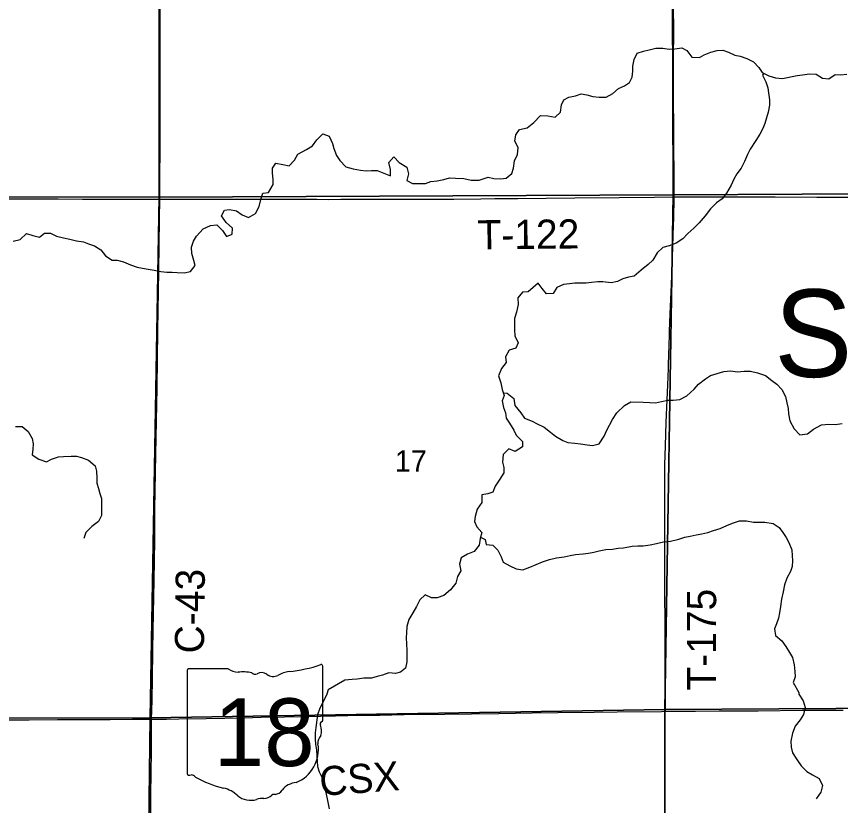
# Model space of a CAD drawing. Extents: x 0 to 34, y 0 to 22.
# Drawn here: x 7.13 to 7.933, y 16.147 to 16.916 of the extents above; entities that cross this region are included whole.
import ezdxf

# ---------------------------------------------------------------- set-up
doc = ezdxf.new("R2010")
doc.units = 0
for name, color, linetype in [('GM_X_Corporation', 7, 'Continuous'), ('GM_X_County_Road', 7, 'Continuous'), ('GM_X_County_Road_Text', 7, 'Continuous'), ('GM_X_Minor_River', 7, 'Continuous'), ('GM_X_Rail_Line_Text', 7, 'Continuous'), ('GM_X_Section_Text', 7, 'Continuous'), ('GM_X_State_Location', 7, 'Continuous'), ('GM_X_State_Route', 7, 'Continuous'), ('GM_X_State_Shield', 7, 'Continuous'), ('GM_X_Township_Road', 7, 'Continuous'), ('GM_X_Township_Road_Text', 7, 'Continuous'), ('GM_X_Township_Text', 7, 'Continuous')]:
    doc.layers.add(name, color=color, linetype=linetype)

msp = doc.modelspace()

# ---------------------------------------------------------------- linework, layer by layer
at = {"layer": 'GM_X_Corporation'}
for points in [[(6.72666, 17.24277), (7.26948, 17.23428), (7.26944, 16.73992), (6.73453, 16.74079), (6.73512, 16.74381)], [(7.26948, 17.23428), (7.76815, 17.22739), (7.76968, 16.74211), (7.26944, 16.73992)], [(7.76815, 17.22739), (8.27298, 17.23259), (8.27221, 16.74448), (7.76968, 16.74211)], [(7.76968, 16.74211), (8.27221, 16.74448), (8.26095, 16.24376), (7.76168, 16.24083)], [(6.73453, 16.74079), (7.26944, 16.73992), (7.26066, 16.23244), (6.7375, 16.23213), (6.73708, 16.24308)], [(7.26944, 16.73992), (7.76968, 16.74211), (7.76168, 16.24083), (7.26066, 16.23244)], [(7.76168, 16.24083), (7.76162, 15.73714), (7.25453, 15.73061), (7.26066, 16.23244)], [(8.26095, 16.24376), (8.26226, 15.74276), (7.76162, 15.73714), (7.76168, 16.24083)], [(6.7375, 16.23213), (7.26066, 16.23244), (7.25453, 15.73061), (6.73877, 15.73133), (6.73921, 15.74137)]]:
    msp.add_lwpolyline(points, close=True, dxfattribs=at)
at = {"layer": 'GM_X_County_Road'}
for points in [[(7.26997, 16.73771), (7.27009, 16.74711), (7.27021, 16.7987), (7.27025, 16.82108), (7.27027, 16.83693), (7.27028, 16.8649), (7.2702, 16.90562), (7.27022, 16.92738), (7.2701, 16.96064), (7.27021, 16.99078), (7.27004, 17.02342), (7.2703, 17.06569), (7.27026, 17.08061), (7.27025, 17.10392), (7.27033, 17.13376), (7.27044, 17.18503), (7.27039, 17.23354)], [(7.26205, 16.23127), (7.26224, 16.23964), (7.26248, 16.24996), (7.26284, 16.27078), (7.2633, 16.29781), (7.26368, 16.31801), (7.26443, 16.36649), (7.26502, 16.40565), (7.26531, 16.43579), (7.26617, 16.48955), (7.26733, 16.55419), (7.26823, 16.61012), (7.26912, 16.66756), (7.26973, 16.71821), (7.26997, 16.73771)], [(7.25672, 15.72958), (7.25717, 15.77417), (7.25768, 15.81799), (7.258, 15.85404), (7.25818, 15.87766), (7.25841, 15.92272), (7.25894, 15.96219), (7.25976, 16.02838), (7.26051, 16.08089), (7.26093, 16.10948), (7.26115, 16.13433), (7.26132, 16.15733), (7.26161, 16.17939), (7.26184, 16.19929), (7.26195, 16.21662), (7.26205, 16.23127)]]:
    msp.add_lwpolyline(points, dxfattribs=at)
at = {"layer": 'GM_X_Minor_River'}
for points in [[(7.50304, 16.7736), (7.51039, 16.76901), (7.51206, 16.76256), (7.51051, 16.75593), (7.51617, 16.75305), (7.5226, 16.7532), (7.52865, 16.75317), (7.53377, 16.75504), (7.54001, 16.75557), (7.54646, 16.75705), (7.55195, 16.75873), (7.55781, 16.75813), (7.56595, 16.75808), (7.57312, 16.75634), (7.58107, 16.75648), (7.5896, 16.75928), (7.59527, 16.75811), (7.60207, 16.7575), (7.60718, 16.75823), (7.6127, 16.76275), (7.61443, 16.76786), (7.61523, 16.77506), (7.6181, 16.78149), (7.6189, 16.78813), (7.61572, 16.7944), (7.6167, 16.80046), (7.62032, 16.80575), (7.62771, 16.80742), (7.63417, 16.8125), (7.64064, 16.81929), (7.64783, 16.81906), (7.65501, 16.81769), (7.66015, 16.8226), (7.66094, 16.8298), (7.66343, 16.83471), (7.66817, 16.83715), (7.67461, 16.83844), (7.68011, 16.84031), (7.68578, 16.83933), (7.69145, 16.83778), (7.69787, 16.83717), (7.70468, 16.83733), (7.71095, 16.8407), (7.71646, 16.8456), (7.72253, 16.84822), (7.72728, 16.85142), (7.72996, 16.85672), (7.73056, 16.86259), (7.73059, 16.86752), (7.73195, 16.87377), (7.73463, 16.8802), (7.74107, 16.88206), (7.74657, 16.88317), (7.75301, 16.88484), (7.75963, 16.8848), (7.76587, 16.88401), (7.77135, 16.88436), (7.77836, 16.88508), (7.78326, 16.88258), (7.78795, 16.87611), (7.79533, 16.87588), (7.80007, 16.87832), (7.80652, 16.88094), (7.81277, 16.88261), (7.81826, 16.88296), (7.82354, 16.88103), (7.82996, 16.87815), (7.83506, 16.87717), (7.84148, 16.87486), (7.84789, 16.8716), (7.85334, 16.86607), (7.85634, 16.86132), (7.86294, 16.85787), (7.86955, 16.85612), (7.87617, 16.85533), (7.89056, 16.85828), (7.89586, 16.85882), (7.90249, 16.85992), (7.90892, 16.85969), (7.91533, 16.85568), (7.92138, 16.85507), (7.92746, 16.85921), (7.93256, 16.85899), (7.939, 16.85952)], [(7.85795, 16.86048), (7.85689, 16.85847), (7.86007, 16.852), (7.86212, 16.8463), (7.86266, 16.84156), (7.86357, 16.83473), (7.86353, 16.82942), (7.86236, 16.8226), (7.86062, 16.81692), (7.85889, 16.81143), (7.85716, 16.80651), (7.8541, 16.80103), (7.85028, 16.79498), (7.84475, 16.78648), (7.84207, 16.78137), (7.83938, 16.77456), (7.83613, 16.76813), (7.83193, 16.76266), (7.82888, 16.75718), (7.82619, 16.75131), (7.8218, 16.74356), (7.81742, 16.73809), (7.81191, 16.73414), (7.8062, 16.72829), (7.80086, 16.72168), (7.79515, 16.71489), (7.78982, 16.70942), (7.78393, 16.70433), (7.77936, 16.69905), (7.77271, 16.69511), (7.76589, 16.69249), (7.75982, 16.69082), (7.75412, 16.68554), (7.75011, 16.67854), (7.74535, 16.67402), (7.7387, 16.66856), (7.73185, 16.66272), (7.72617, 16.66199), (7.72068, 16.66013), (7.71556, 16.65769), (7.70931, 16.6564), (7.70137, 16.6572), (7.69645, 16.65723), (7.6902, 16.65669), (7.68509, 16.65615), (7.67904, 16.656), (7.67393, 16.65584), (7.66882, 16.65549), (7.66295, 16.65457), (7.65669, 16.65176), (7.65288, 16.64609), (7.64644, 16.64556), (7.64212, 16.6509), (7.63837, 16.65585), (7.63343, 16.65189), (7.62848, 16.64756), (7.62299, 16.64721), (7.61861, 16.64174), (7.61895, 16.63529), (7.61721, 16.6279), (7.61528, 16.62147), (7.61524, 16.6154), (7.6154, 16.61066), (7.61556, 16.60459), (7.61892, 16.59793), (7.61662, 16.59282), (7.61018, 16.59077), (7.60655, 16.58416), (7.60709, 16.57884), (7.60251, 16.5728), (7.59982, 16.5658), (7.60186, 16.55896), (7.60334, 16.55251), (7.6052, 16.54662), (7.60327, 16.54132), (7.60456, 16.53487), (7.60642, 16.52974), (7.60734, 16.52442), (7.61033, 16.51947), (7.61484, 16.51281), (7.61689, 16.50787), (7.62309, 16.50177), (7.62306, 16.49646), (7.61585, 16.49195), (7.60981, 16.49445), (7.60429, 16.48898), (7.60368, 16.48159), (7.60479, 16.47646), (7.60495, 16.47134), (7.60113, 16.46491), (7.59655, 16.4583), (7.59424, 16.45244), (7.58932, 16.45076), (7.58364, 16.44984), (7.58359, 16.44245), (7.57901, 16.43584), (7.57708, 16.42883), (7.57648, 16.42371), (7.57854, 16.41858), (7.58342, 16.41325), (7.58206, 16.40738)], [(7.1271, 16.69682), (7.13411, 16.69868), (7.14039, 16.70452), (7.14624, 16.7024), (7.15304, 16.70066), (7.15779, 16.7048), (7.16366, 16.70458), (7.16951, 16.7017), (7.17612, 16.70015), (7.18235, 16.69898), (7.18896, 16.69723), (7.19558, 16.69625), (7.20049, 16.69432), (7.20653, 16.69221), (7.21275, 16.68857), (7.21725, 16.68247), (7.22347, 16.67827), (7.22858, 16.67824), (7.23481, 16.67688), (7.24142, 16.674), (7.24802, 16.67149), (7.25312, 16.67052), (7.25861, 16.66973), (7.26465, 16.66856), (7.27108, 16.66738), (7.27694, 16.66678), (7.28204, 16.66656), (7.28696, 16.66654), (7.29358, 16.66593), (7.29983, 16.66741), (7.30441, 16.67327), (7.3033, 16.67801), (7.30107, 16.68485), (7.30073, 16.69111), (7.30284, 16.69698), (7.30571, 16.70189), (7.31218, 16.70887), (7.31939, 16.71206), (7.32544, 16.71278), (7.33109, 16.70744), (7.33502, 16.70135), (7.34033, 16.70378), (7.34075, 16.70966), (7.33473, 16.71519), (7.33022, 16.72167), (7.33309, 16.72715), (7.33801, 16.72769), (7.34463, 16.72652), (7.35028, 16.7225), (7.35651, 16.72), (7.36315, 16.72376), (7.36659, 16.73056), (7.36834, 16.73757), (7.37027, 16.74382), (7.37594, 16.74416), (7.38034, 16.75211), (7.38037, 16.75684), (7.37984, 16.76311), (7.37987, 16.76804), (7.38292, 16.77295), (7.38972, 16.77158), (7.39596, 16.77041), (7.4011, 16.77569), (7.40454, 16.78174), (7.41288, 16.78605), (7.41858, 16.78963), (7.42278, 16.79548), (7.42868, 16.80133), (7.4349, 16.79921), (7.43827, 16.79198), (7.43956, 16.78723), (7.44198, 16.78039), (7.44517, 16.77545), (7.45119, 16.76934), (7.45837, 16.76741), (7.46555, 16.76604), (7.47084, 16.76544), (7.47595, 16.76579), (7.48162, 16.76576), (7.48823, 16.76307), (7.49464, 16.76057), (7.49468, 16.76682), (7.49283, 16.77366), (7.49778, 16.77894), (7.50304, 16.7736)], [(7.60434, 16.54932), (7.60823, 16.54888), (7.61464, 16.54353), (7.61573, 16.53689), (7.62155, 16.52965), (7.62493, 16.52451), (7.63248, 16.52163), (7.63738, 16.51894), (7.64417, 16.51568), (7.65039, 16.51091), (7.65528, 16.50709), (7.66226, 16.50269), (7.66716, 16.50076), (7.67397, 16.50015), (7.67964, 16.49936), (7.68607, 16.49838), (7.69136, 16.49778), (7.6978, 16.49964), (7.70276, 16.50701), (7.70525, 16.51268), (7.71061, 16.52327), (7.715, 16.5297), (7.72242, 16.53667), (7.72868, 16.54024), (7.7406, 16.54017), (7.74703, 16.53976), (7.75251, 16.53935), (7.75857, 16.54064), (7.76463, 16.54212), (7.76993, 16.54209), (7.77618, 16.54263), (7.78301, 16.54619), (7.79023, 16.5526), (7.79461, 16.5575), (7.80126, 16.56278), (7.8062, 16.56597), (7.81909, 16.57007), (7.82571, 16.5706), (7.83232, 16.56962), (7.83876, 16.57015), (7.84519, 16.57011), (7.85199, 16.56856), (7.85973, 16.56605), (7.86595, 16.56108), (7.87084, 16.55764), (7.87573, 16.55231), (7.87929, 16.54565), (7.88057, 16.53939), (7.88168, 16.53388), (7.88203, 16.52876), (7.8835, 16.52173), (7.88761, 16.51413), (7.89326, 16.5084), (7.90045, 16.50931), (7.90653, 16.51364), (7.91431, 16.51815), (7.9215, 16.51849), (7.92736, 16.51826), (7.93437, 16.51936)], [(7.12946, 16.51647), (7.13589, 16.51644), (7.14192, 16.51147), (7.14566, 16.50463), (7.14677, 16.4995), (7.14654, 16.49419), (7.14576, 16.4887), (7.15216, 16.48468), (7.15972, 16.48198), (7.16446, 16.48461), (7.17128, 16.48685), (7.17639, 16.48701), (7.18358, 16.48754), (7.18888, 16.48732), (7.19379, 16.48616), (7.20059, 16.48346), (7.20698, 16.47812), (7.20847, 16.47299), (7.20862, 16.46597), (7.20878, 16.46104), (7.21045, 16.45591), (7.21175, 16.45097), (7.21323, 16.44622), (7.21339, 16.44148), (7.21317, 16.43561), (7.21314, 16.42973), (7.21026, 16.42387), (7.20399, 16.41897), (7.19809, 16.41313), (7.19617, 16.40726)], [(7.58231, 16.40844), (7.58679, 16.40621), (7.58789, 16.40146), (7.59432, 16.40067), (7.59902, 16.3959), (7.60239, 16.38944), (7.60425, 16.38412), (7.61085, 16.38067), (7.61689, 16.37779), (7.62331, 16.3768), (7.63014, 16.37923), (7.63639, 16.38185), (7.64246, 16.38466), (7.64948, 16.38671), (7.65629, 16.38838), (7.66368, 16.38947), (7.66955, 16.39077), (7.67485, 16.39168), (7.68204, 16.39221), (7.68734, 16.39294), (7.69265, 16.39386), (7.69776, 16.39535), (7.70439, 16.39645), (7.71082, 16.39698), (7.71612, 16.39771), (7.72142, 16.39825), (7.72995, 16.39991), (7.73524, 16.40026), (7.74054, 16.40023), (7.74735, 16.40095), (7.75342, 16.40243), (7.76023, 16.40391), (7.76705, 16.40482), (7.77519, 16.40667), (7.78126, 16.40853), (7.78637, 16.40945), (7.79224, 16.41075), (7.79755, 16.41185), (7.80342, 16.41296), (7.80891, 16.4152), (7.81555, 16.41706), (7.82199, 16.41987), (7.82749, 16.42211), (7.83451, 16.42454), (7.84113, 16.4245), (7.84812, 16.42314), (7.85379, 16.42311), (7.8589, 16.42327), (7.86722, 16.42189), (7.87306, 16.41788), (7.87643, 16.41312), (7.87981, 16.40817), (7.88243, 16.40341), (7.88523, 16.39638), (7.88557, 16.3905), (7.88592, 16.38576), (7.88551, 16.38007), (7.88397, 16.37515), (7.88053, 16.36872), (7.87803, 16.3621), (7.87685, 16.35547), (7.87511, 16.34827), (7.87431, 16.34088), (7.87333, 16.33482), (7.87235, 16.32952), (7.87043, 16.32422), (7.86832, 16.3193), (7.86942, 16.31266), (7.87563, 16.3075), (7.87938, 16.30198), (7.88313, 16.29627), (7.88613, 16.29132), (7.8876, 16.28411), (7.88832, 16.27766), (7.88848, 16.27235), (7.88674, 16.26686), (7.89226, 16.25714)], [(7.58206, 16.40738), (7.58089, 16.40093), (7.57613, 16.3947), (7.56968, 16.39189), (7.56342, 16.38852), (7.56187, 16.38227), (7.56315, 16.37581), (7.55972, 16.37014), (7.55817, 16.36389), (7.55302, 16.35729), (7.54656, 16.35163), (7.54011, 16.34959), (7.53463, 16.34961), (7.5284, 16.35231), (7.52308, 16.34759), (7.51982, 16.34098), (7.51638, 16.33493), (7.51237, 16.3285), (7.51044, 16.3215), (7.51003, 16.31543), (7.51, 16.31069), (7.51015, 16.30424), (7.51049, 16.29836), (7.51065, 16.29286), (7.51062, 16.28717), (7.50907, 16.28093), (7.50432, 16.27716), (7.49958, 16.27567), (7.49296, 16.27627), (7.4869, 16.27403), (7.48178, 16.27292), (7.4761, 16.27125), (7.46872, 16.2711), (7.46209, 16.27019), (7.45717, 16.27003), (7.45017, 16.26931), (7.43391, 16.26)], [(7.43391, 16.26), (7.43275, 16.25548), (7.42931, 16.24885), (7.42567, 16.24204), (7.42356, 16.23559), (7.42296, 16.23047), (7.4218, 16.22307), (7.42139, 16.21795), (7.42118, 16.21188), (7.42173, 16.20694), (7.42246, 16.20106), (7.42301, 16.19574), (7.42317, 16.19005), (7.42353, 16.18511), (7.42522, 16.17998), (7.42804, 16.17408), (7.42973, 16.16857), (7.43308, 16.15375), (7.43382, 16.14882), (7.43475, 16.14388)], [(7.89226, 16.25714), (7.89225, 16.25562), (7.8964, 16.24915), (7.89846, 16.2425), (7.89653, 16.23586), (7.89328, 16.23056), (7.8887, 16.22451), (7.88602, 16.21769), (7.88447, 16.20972), (7.88463, 16.20384), (7.88613, 16.19852), (7.89027, 16.19186), (7.89443, 16.18596), (7.89991, 16.18024), (7.90559, 16.17699), (7.91183, 16.17336), (7.91503, 16.16651), (7.91349, 16.16006), (7.90909, 16.15382)]]:
    msp.add_lwpolyline(points, dxfattribs=at)
at = {"layer": 'GM_X_State_Route'}
msp.add_lwpolyline([(7.10202, 16.23069), (7.14274, 16.23077), (7.1704, 16.23083), (7.19496, 16.23091), (7.22169, 16.23097), (7.24332, 16.23113), (7.26205, 16.23127), (7.27646, 16.23143), (7.2885, 16.23156), (7.31523, 16.23206), (7.3519, 16.23265), (7.36868, 16.2331), (7.39137, 16.23355), (7.40908, 16.23384), (7.42649, 16.23423), (7.44109, 16.23446), (7.46502, 16.2351), (7.48429, 16.23529), (7.5079, 16.23581), (7.54738, 16.23622), (7.57348, 16.23656), (7.60021, 16.23694), (7.63254, 16.23731), (7.65756, 16.2376), (7.69283, 16.23802), (7.71521, 16.23833), (7.75841, 16.23887), (7.76235, 16.2389), (7.79167, 16.23914), (7.81467, 16.23938), (7.85259, 16.23954), (7.89579, 16.23988), (7.91352, 16.24006), (7.93527, 16.24009)], dxfattribs=at)
at = {"layer": 'GM_X_State_Shield'}
for p, q in [((7.29677, 16.27856), (7.29677, 16.1785)), ((7.33667, 16.28028), (7.29806, 16.28028)), ((7.4286, 16.23042), (7.4286, 16.28276)), ((7.42859, 16.23043), (7.4286, 16.23042))]:
    msp.add_line(p, q, dxfattribs=at)
for centre, radius, start, end in [((7.29828, 16.27877), 0.00153, 98.1301, 188.1301), ((7.34587, 16.2919), 0.01481, 231.61951, 271.11188), ((7.38164, 16.4167), 0.13981, 275.84447, 288.90645), ((7.42714, 16.28298), 0.00147, 351.86209, 97.738), ((7.35078, 16.22411), 0.05318, 80.48669, 94.98827), ((7.36285, 16.27929), 0.00427, 219.79206, 297.10237), ((7.36912, 16.26773), 0.00889, 54.46668, 119.14113), ((7.38059, 16.28359), 0.01069, 233.85621, 294.82819), ((7.39947, 16.24972), 0.02813, 97.34618, 120.76885), ((7.42703, 16.23022), 0.00157, 289.60381, 7.73413), ((7.42826, 16.22658), 0.00227, 107.94398, 210.33697), ((7.41381, 16.21996), 0.01363, 340.03296, 23.64957), ((7.43386, 16.20852), 0.00992, 136.8065, 186.92959), ((7.38947, 16.20186), 0.03497, 292.30889, 8.98584), ((7.29829, 16.17828), 0.00154, 171.95839, 258.30661), ((7.29852, 16.18852), 0.01176, 267.33899, 280.60386), ((7.30093, 16.17273), 0.00424, 29.74838, 93.27175), ((7.35446, 16.26263), 0.10096, 240.41292, 257.1985), ((7.40421, 16.15041), 0.01915, 94.40312, 142.57675), ((7.32436, 16.13355), 0.03159, 47.18416, 75.83597), ((7.38123, 16.15505), 0.00301, 65.75173, 132.64842), ((7.37995, 16.1688), 0.0113, 282.87319, 323.27711), ((7.35852, 16.17223), 0.02004, 230.70037, 286.29184), ((7.37011, 16.13764), 0.01647, 85.69512, 111.20995), ((7.37157, 16.16474), 0.01068, 268.77702, 315.54927)]:
    msp.add_arc(centre, radius, start, end, dxfattribs=at)
at = {"layer": 'GM_X_Township_Road'}
for points in [[(7.77062, 16.73996), (7.77063, 16.74697), (7.77066, 16.76898), (7.77053, 16.78203), (7.77042, 16.80627), (7.77019, 16.83641), (7.77002, 16.85846), (7.77019, 16.87895), (7.77035, 16.89729), (7.77014, 16.93022)], [(6.87667, 16.73948), (6.88685, 16.73939), (6.90985, 16.73925), (6.93782, 16.73901), (6.96983, 16.73884), (6.9888, 16.73874), (7.01241, 16.73859), (7.04007, 16.73856), (7.05468, 16.73851), (7.06991, 16.73839), (7.09104, 16.73835), (7.10628, 16.73823), (7.12212, 16.73811), (7.14139, 16.73813), (7.17122, 16.7381), (7.19484, 16.73793), (7.21069, 16.73789), (7.23741, 16.73782), (7.25482, 16.73776), (7.26942, 16.73771), (7.26997, 16.73771)], [(7.26997, 16.73771), (7.28527, 16.73773), (7.30267, 16.73778), (7.31075, 16.73777), (7.3297, 16.73769), (7.34249, 16.7377)], [(7.34249, 16.7377), (7.34741, 16.7377), (7.36637, 16.73768), (7.38346, 16.73768), (7.39654, 16.73769)], [(7.39654, 16.73769), (7.40862, 16.73769), (7.42291, 16.7377), (7.43413, 16.73751), (7.44625, 16.73768), (7.47702, 16.73776), (7.49504, 16.73776), (7.50777, 16.7378), (7.5233, 16.73783), (7.55624, 16.73791), (7.58266, 16.7382), (7.59633, 16.73833), (7.61868, 16.73849), (7.64603, 16.73875), (7.67399, 16.73902), (7.71719, 16.73948), (7.75168, 16.73982), (7.77062, 16.73996)], [(7.76576, 16.59164), (7.76639, 16.60915), (7.76695, 16.62592), (7.76805, 16.65478), (7.76946, 16.69078), (7.76989, 16.7032), (7.77031, 16.72028), (7.77062, 16.73799), (7.77062, 16.73996)], [(7.77062, 16.73996), (7.77406, 16.73998), (7.80047, 16.74014), (7.84583, 16.74014), (7.86913, 16.74), (7.90954, 16.73973), (7.93036, 16.73968), (7.95956, 16.73966), (7.99406, 16.73963), (8.02856, 16.73971), (8.05342, 16.7397), (8.06337, 16.73979), (8.07673, 16.73972), (8.0991, 16.73994), (8.12674, 16.74011), (8.14755, 16.74018), (8.16898, 16.74043), (8.17954, 16.7405), (8.18916, 16.7406), (8.20405, 16.74076), (8.22301, 16.74089), (8.24973, 16.74126), (8.25936, 16.74133), (8.27126, 16.74144)], [(7.76235, 16.2389), (7.76235, 16.24021), (7.76214, 16.26314), (7.76205, 16.28801), (7.76192, 16.31783), (7.76181, 16.36101), (7.76176, 16.38307), (7.76181, 16.41259), (7.76172, 16.43683), (7.76167, 16.4561), (7.76184, 16.47909), (7.76223, 16.49742), (7.76297, 16.5204), (7.76387, 16.54243), (7.7645, 16.55701), (7.76479, 16.56476), (7.7651, 16.57314), (7.76569, 16.58964), (7.76576, 16.59164)]]:
    msp.add_lwpolyline(points, dxfattribs=at)

# ---------------------------------------------------------------- texts
at = {"layer": 'GM_X_County_Road_Text'}
msp.add_text('C-43', height=0.028409, rotation=89.31207, dxfattribs=at).set_placement((7.31296, 16.29517))
at = {"layer": 'GM_X_Rail_Line_Text'}
msp.add_text('CSX', height=0.028314, rotation=4.23602, dxfattribs=at).set_placement((7.42646, 16.15646))
at = {"layer": 'GM_X_Section_Text'}
msp.add_text('17', height=0.020928, rotation=0.00001, dxfattribs=at).set_placement((7.49881, 16.47222))
at = {"layer": 'GM_X_State_Location'}
for s, p in [('s', (7.3612, 16.22188)), ('r', (7.36119, 16.22188))]:
    msp.add_text(s, height=0.0000947, dxfattribs=at).set_placement(p)
msp.add_text('18', height=0.0000947, rotation=0.00001, dxfattribs=at).set_placement((7.33735, 16.21499))
at = {"layer": 'GM_X_State_Shield'}
msp.add_text('18', height=0.065918, dxfattribs=at).set_placement((7.32263, 16.18556))
at = {"layer": 'GM_X_Township_Road_Text'}
for s, rotation, p in [('T-122', 0.56053, (7.57935, 16.68887)), ('T-175', 90, (7.81166, 16.25901))]:
    msp.add_text(s, height=0.028409, rotation=rotation, dxfattribs=at).set_placement(p)
at = {"layer": 'GM_X_Township_Text'}
msp.add_text('SCIPIO', height=0.085227, rotation=0.00001, dxfattribs=at).set_placement((7.86817, 16.56463))

doc.saveas('drawing.dxf')
